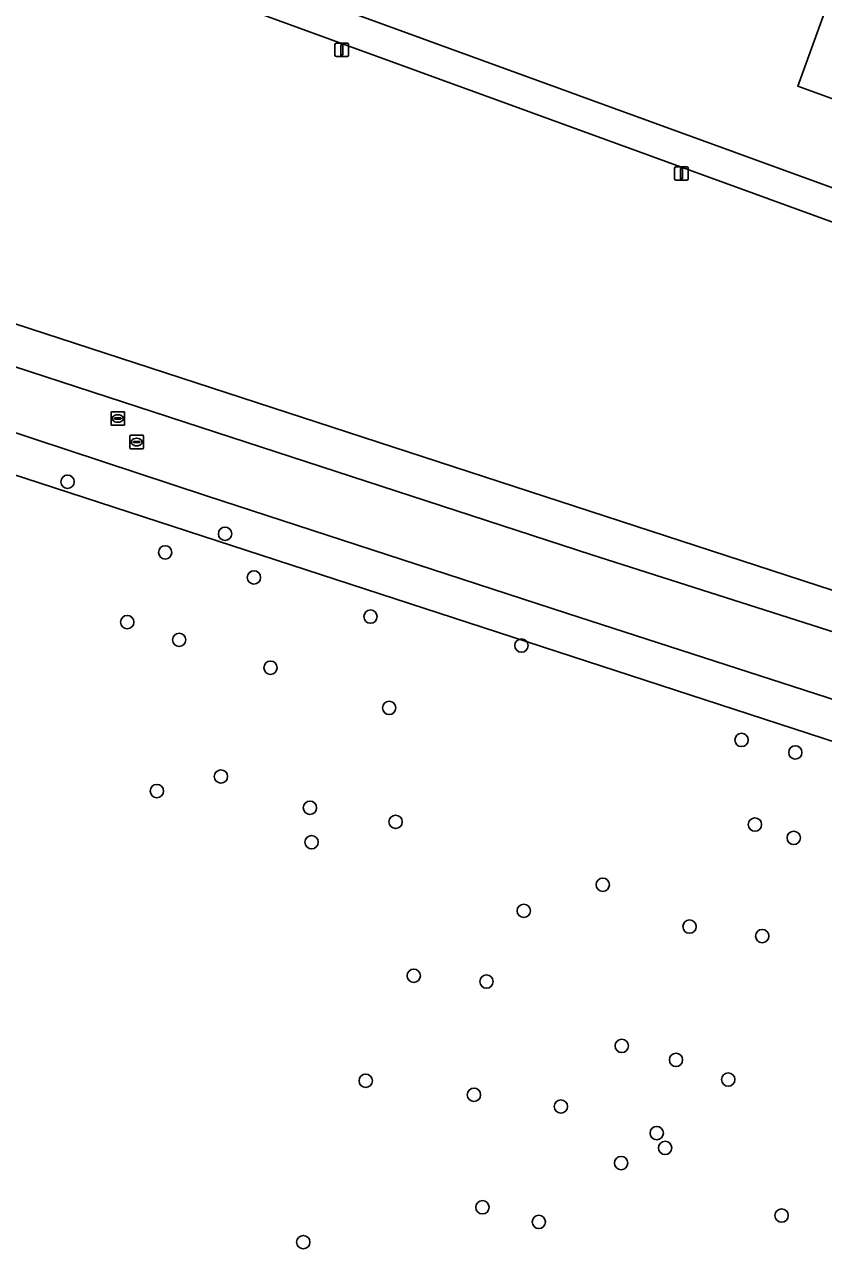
# Model space of a CAD drawing. Extents: x 155275 to 156265, y 382654 to 383635.
# Drawn here: x 155692.4 to 155751, y 382838.9 to 382928.4 of the extents above; entities that cross this region are included whole.
import ezdxf

# ---------------------------------------------------------------- set-up
doc = ezdxf.new("R2010")
doc.units = 0
for name, color, linetype in [('IMGEO_Boom', 7, 'Continuous'), ('IMGEO_Erf', 7, 'Continuous'), ('IMGEO_Groenvoorziening', 7, 'Continuous'), ('IMGEO_Lichtmast', 7, 'Continuous'), ('IMGEO_Loofbos', 7, 'Continuous'), ('IMGEO_Pand', 7, 'Continuous'), ('IMGEO_Rijbaan_lokaal_gesloten', 7, 'Continuous'), ('IMGEO_Rioolput', 7, 'Continuous'), ('IMGEO_Voetpad_open', 7, 'Continuous')]:
    doc.layers.add(name, color=color, linetype=linetype)

msp = doc.modelspace()

# ---------------------------------------------------------------- linework, layer by layer
at = {"layer": 'IMGEO_Boom'}
for centre in [(155695.517, 382894.86), (155707.076, 382891.046), (155702.683, 382889.681), (155709.2, 382887.837), (155717.751, 382884.96), (155699.897, 382884.56), (155703.709, 382883.258), (155728.829, 382882.838), (155710.411, 382881.215), (155719.12, 382878.265), (155744.981, 382875.908), (155748.926, 382874.992), (155706.778, 382873.226), (155702.077, 382872.161), (155713.309, 382870.934), (155719.596, 382869.898), (155745.964, 382869.697), (155748.805, 382868.72), (155713.429, 382868.402), (155734.793, 382865.282), (155728.999, 382863.365), (155741.164, 382862.205), (155746.498, 382861.515), (155720.922, 382858.602), (155726.263, 382858.175), (155736.188, 382853.451), (155740.169, 382852.424), (155717.396, 382850.894), (155744.002, 382850.983), (155725.345, 382849.864), (155731.72, 382849.003), (155738.751, 382847.055), (155739.368, 382845.961), (155736.14, 382844.854), (155725.966, 382841.605), (155747.922, 382840.998), (155730.102, 382840.53), (155712.818, 382839.046)]:
    msp.add_circle(centre, 0.489, dxfattribs=at)
at = {"layer": 'IMGEO_Erf'}
msp.add_lwpolyline([(155687.76, 382939.71), (155755.688, 382914.965), (155758.527, 382922.75), (155759.423, 382925.217), (155758.257, 382925.64), (155757.362, 382923.173), (155756.634, 382921.166), (155749.104, 382923.897), (155752.078, 382932.095), (155756.001, 382930.696), (155756.874, 382933.113), (155758.826, 382938.522), (155755.741, 382939.635), (155758.254, 382946.596), (155763.431, 382944.727), (155762.488, 382941.996), (155765.175, 382941.027), (155765.55, 382942.058)], dxfattribs=at)
at = {"layer": 'IMGEO_Groenvoorziening'}
for points in [[(155937.541, 382826.332), (155936.958, 382826.589), (155920.684, 382831.77), (155660.436, 382916.637), (155650.027, 382919.992), (155641.261, 382922.57), (155632.466, 382925.283), (155625.045, 382928.281)], [(155623.859, 382925.525), (155631.218, 382922.908), (155642.872, 382919.148), (155649.107, 382917.137), (155659.516, 382913.782), (155681.378, 382906.655), (155707.492, 382898.143), (155734, 382889.508), (155762.271, 382880.46), (155792.38, 382870.456), (155818.814, 382861.879), (155845.361, 382853.249), (155875.166, 382843.61), (155900.261, 382835.383), (155919.774, 382828.911), (155936.048, 382823.73)], [(155762.085, 382875.538), (155732.215, 382885.192), (155705.705, 382893.825), (155680.264, 382902.212), (155657.534, 382909.321), (155657.437, 382909.324)], [(155897.748, 382828.117), (155872.41, 382836.457), (155679.369, 382899.349), (155656.639, 382906.458), (155652.29, 382902.36), (155656.761, 382864.919), (155660.64, 382834.249)], [(155652.29, 382902.36), (155656.639, 382906.458), (155679.369, 382899.349), (155872.41, 382836.457), (155897.748, 382828.117), (155927.902, 382818.345)]]:
    msp.add_lwpolyline(points, dxfattribs=at)
at = {"layer": 'IMGEO_Lichtmast'}
for p, q in [((155715.144, 382926.167), (155715.144, 382926.967)), ((155715.144, 382926.967), (155715.144, 382926.167)), ((155715.244, 382927.067), (155716.034, 382927.067)), ((155716.034, 382927.067), (155715.244, 382927.067)), ((155716.134, 382926.967), (155716.134, 382926.167)), ((155716.134, 382926.167), (155716.134, 382926.967)), ((155716.034, 382926.067), (155715.244, 382926.067)), ((155715.244, 382926.067), (155716.034, 382926.067)), ((155740.068, 382917.09), (155740.068, 382917.89)), ((155740.068, 382917.89), (155740.068, 382917.09)), ((155740.168, 382917.99), (155740.958, 382917.99)), ((155740.958, 382917.99), (155740.168, 382917.99)), ((155741.058, 382917.89), (155741.058, 382917.09)), ((155741.058, 382917.09), (155741.058, 382917.89)), ((155740.958, 382916.99), (155740.168, 382916.99)), ((155740.168, 382916.99), (155740.958, 382916.99))]:
    msp.add_line(p, q, dxfattribs=at)
for points in [[(155715.564, 382926.942), (155715.714, 382926.942), (155715.714, 382926.192), (155715.564, 382926.192), (155715.564, 382926.942)], [(155740.488, 382917.865), (155740.638, 382917.865), (155740.638, 382917.115), (155740.488, 382917.115), (155740.488, 382917.865)]]:
    msp.add_lwpolyline(points, dxfattribs=at)
for centre, start, end in [((155715.244, 382926.967), 90, 180), ((155715.244, 382926.967), 90, 180), ((155716.034, 382926.967), 0, 90), ((155716.034, 382926.967), 360, 90), ((155715.244, 382926.167), 180, 270), ((155715.244, 382926.167), 180, 270), ((155716.034, 382926.167), 270, 0), ((155716.034, 382926.167), 270, 0), ((155740.168, 382917.89), 90, 180), ((155740.168, 382917.89), 90, 180), ((155740.958, 382917.89), 0, 90), ((155740.958, 382917.89), 360, 90), ((155740.168, 382917.09), 180, 270), ((155740.168, 382917.09), 180, 270), ((155740.958, 382917.09), 270, 0), ((155740.958, 382917.09), 270, 0)]:
    msp.add_arc(centre, 0.1, start, end, dxfattribs=at)
at = {"layer": 'IMGEO_Loofbos'}
for points in [[(155962.277, 382837.428), (155865.28, 382872.649), (155863.949, 382873.132), (155772.846, 382906.212), (155660.759, 382947.032), (155649.875, 382951.072)], [(155625.045, 382928.281), (155632.466, 382925.283), (155641.261, 382922.57), (155650.027, 382919.992), (155660.436, 382916.637), (155920.684, 382831.77), (155936.958, 382826.589), (155937.541, 382826.332)]]:
    msp.add_lwpolyline(points, dxfattribs=at)
at = {"layer": 'IMGEO_Pand'}
msp.add_lwpolyline([(155765.175, 382941.027), (155762.488, 382941.996), (155763.431, 382944.727), (155758.254, 382946.596), (155755.741, 382939.635), (155758.826, 382938.522), (155756.874, 382933.113), (155756.001, 382930.696), (155752.078, 382932.095), (155749.104, 382923.897), (155756.634, 382921.166), (155757.362, 382923.173), (155758.257, 382925.64), (155759.423, 382925.217)], close=True, dxfattribs=at)
at = {"layer": 'IMGEO_Rijbaan_lokaal_gesloten'}
for points in [[(155657.437, 382909.324), (155657.534, 382909.321), (155680.264, 382902.212), (155705.705, 382893.825), (155732.215, 382885.192), (155762.085, 382875.538), (155790.926, 382865.936), (155819.086, 382856.936), (155843.892, 382848.855), (155873.348, 382839.307), (155898.686, 382830.967), (155916.644, 382825.19), (155928.773, 382821.216)], [(155936.048, 382823.73), (155919.774, 382828.911), (155900.261, 382835.383), (155875.166, 382843.61), (155845.361, 382853.249), (155818.814, 382861.879), (155792.38, 382870.456), (155762.271, 382880.46), (155734, 382889.508), (155707.492, 382898.143), (155681.378, 382906.655)]]:
    msp.add_lwpolyline(points, dxfattribs=at)
at = {"layer": 'IMGEO_Rioolput'}
for p, q in [((155698.708, 382899.08), (155698.708, 382899.932)), ((155698.783, 382900.006), (155699.635, 382900.006)), ((155699.01, 382899.549), (155699.408, 382899.549)), ((155699.196, 382899.786), (155699.221, 382899.786)), ((155699.709, 382899.932), (155699.709, 382899.08)), ((155699.635, 382899.006), (155698.783, 382899.006)), ((155698.967, 382899.5), (155698.967, 382899.512)), ((155699.405, 382899.463), (155699.007, 382899.463)), ((155699.219, 382899.226), (155699.194, 382899.226)), ((155699.451, 382899.512), (155699.451, 382899.5)), ((155700.092, 382897.353), (155700.092, 382898.205)), ((155700.167, 382898.279), (155701.019, 382898.279)), ((155700.351, 382897.773), (155700.351, 382897.785)), ((155700.394, 382897.822), (155700.792, 382897.822)), ((155700.58, 382898.059), (155700.605, 382898.059)), ((155700.835, 382897.785), (155700.835, 382897.773)), ((155701.093, 382898.205), (155701.093, 382897.353)), ((155701.019, 382897.279), (155700.167, 382897.279)), ((155700.789, 382897.736), (155700.391, 382897.736)), ((155700.603, 382897.499), (155700.578, 382897.499))]:
    msp.add_line(p, q, dxfattribs=at)
for points in [[(155698.708, 382899.08), (155698.708, 382899.932)], [(155698.783, 382900.006), (155699.635, 382900.006)], [(155699.709, 382899.932), (155699.709, 382899.08)], [(155699.635, 382899.006), (155698.783, 382899.006)], [(155700.092, 382897.353), (155700.092, 382898.205)], [(155700.167, 382898.279), (155701.019, 382898.279)], [(155701.093, 382898.205), (155701.093, 382897.353)], [(155701.019, 382897.279), (155700.167, 382897.279)]]:
    msp.add_lwpolyline(points, dxfattribs=at)
for centre, radius, start, end in [((155698.785, 382899.93), 0.0765, 91.55205, 178.44795), ((155698.785, 382899.93), 0.0765, 91.55205, 178.44795), ((155699.007, 382899.509), 0.0403, 85.87752, 175.75265), ((155699.412, 382899.511), 0.0386, 1.73085, 96.63898), ((155699.633, 382899.93), 0.0765, 1.55205, 88.44795), ((155699.633, 382899.93), 0.0765, 1.55205, 88.44795), ((155698.785, 382899.082), 0.0765, 181.55205, 268.44795), ((155698.785, 382899.082), 0.0765, 181.55205, 268.44795), ((155699.004, 382899.499), 0.0366, 178.93798, 274.71019), ((155699.408, 382899.506), 0.043, 264.86636, 352.45326), ((155699.633, 382899.082), 0.0765, 271.55205, 358.44795), ((155699.633, 382899.082), 0.0765, 271.55205, 358.44795), ((155700.169, 382898.203), 0.0765, 91.55205, 178.44795), ((155700.169, 382898.203), 0.0765, 91.55205, 178.44795), ((155700.391, 382897.782), 0.0403, 85.87752, 175.75265), ((155700.388, 382897.772), 0.0366, 178.93798, 274.71019), ((155700.792, 382897.779), 0.043, 264.86636, 352.45326), ((155700.796, 382897.784), 0.0386, 1.73085, 96.63898), ((155701.017, 382898.203), 0.0765, 1.55205, 88.44795), ((155701.017, 382898.203), 0.0765, 1.55205, 88.44795), ((155700.169, 382897.355), 0.0765, 181.55205, 268.44795), ((155700.169, 382897.355), 0.0765, 181.55205, 268.44795), ((155701.017, 382897.355), 0.0765, 271.55205, 358.44795), ((155701.017, 382897.355), 0.0765, 271.55205, 358.44795)]:
    msp.add_arc(centre, radius, start, end, dxfattribs=at)
for centre, major_axis, ratio, start_param, end_param in [((155699.195, 382899.506), (-0.387, 0.002), 0.722429, 4.712389, 7.853982), ((155699.22, 382899.506), (-0.39, 0.002), 0.717154, 1.570796, 4.712389), ((155700.579, 382897.779), (-0.387, 0.002), 0.722429, 4.712389, 7.853982), ((155700.604, 382897.779), (-0.39, 0.002), 0.717154, 1.570796, 4.712389)]:
    msp.add_ellipse(centre, major_axis=major_axis, ratio=ratio, start_param=start_param, end_param=end_param, dxfattribs=at)
at = {"layer": 'IMGEO_Voetpad_open'}
msp.add_lwpolyline([(155687.76, 382939.71), (155661.6, 382949.239), (155660.759, 382947.032), (155772.846, 382906.212), (155863.949, 382873.132), (155864.759, 382875.363), (155860.495, 382876.912), (155859.753, 382877.182), (155855.852, 382878.598), (155854.498, 382879.089), (155767.593, 382910.639), (155765.941, 382911.239), (155762.029, 382912.659), (155761.338, 382912.91), (155757.172, 382914.424), (155755.688, 382914.965)], close=True, dxfattribs=at)

doc.saveas('drawing.dxf')
